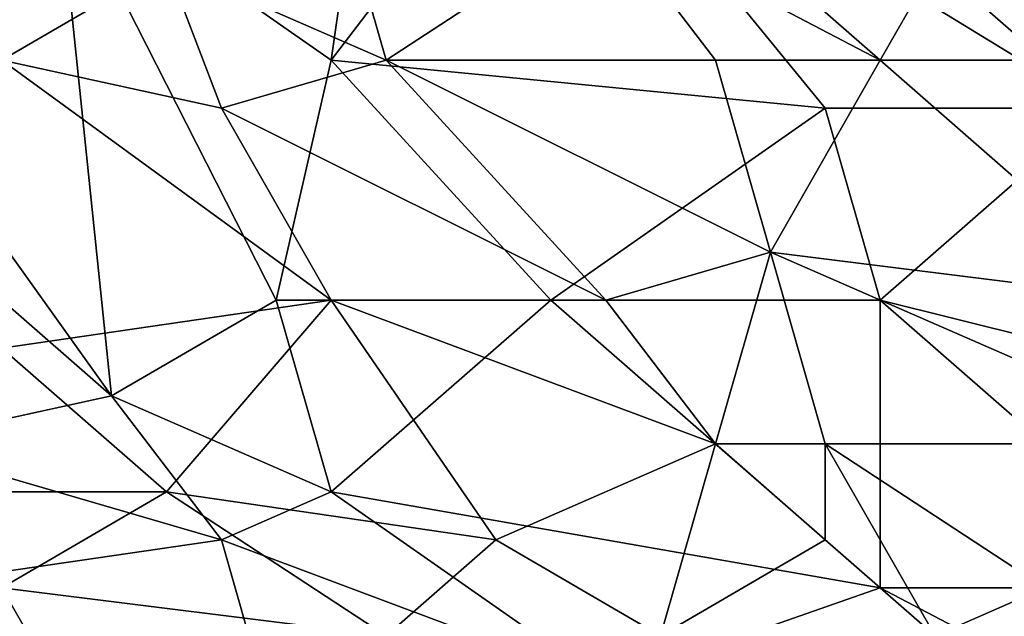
# Model space of a CAD drawing. Extents: x -161 to 11, y -10 to 160.
# Tile 362 of 499: x 0.8068 to 0.887, y -0.2634 to -0.2148. Entities that reach past the tile are written whole.
import ezdxf

# ---------------------------------------------------------------- set-up
doc = ezdxf.new("R2010")
doc.units = 0
doc.header["$MEASUREMENT"] = 0
doc.layers.get('0').update_dxf_attribs({"linetype": 'CONTINUOUS'})

msp = doc.modelspace()

# ---------------------------------------------------------------- linework, layer by layer
for points in [[(0.809824, -0.202526, 0.267027), (0.83665, -0.186901, 0.266429), (0.832179, -0.218151, 0.26666)], [(0.832179, -0.218151, 0.26666), (0.83665, -0.186901, 0.266429), (0.850063, -0.194713, 0.266222)], [(0.850063, -0.194713, 0.266222), (0.872418, -0.222057, 0.266098), (0.832179, -0.218151, 0.26666)], [(0.850063, -0.194713, 0.266222), (0.885831, -0.202526, 0.265758), (0.894773, -0.222057, 0.265804)], [(0.872418, -0.222057, 0.266098), (0.850063, -0.194713, 0.266222), (0.894773, -0.222057, 0.265804)], [(0.854534, -0.19862, 0.39873), (0.876889, -0.218151, 0.396626), (0.88136, -0.210338, 0.397157)], [(0.876889, -0.218151, 0.396626), (0.854534, -0.19862, 0.39873), (0.854534, -0.206432, 0.398077)], [(0.814295, -0.245495, 0.267073), (0.791939, -0.214245, 0.267424), (0.809824, -0.202526, 0.267027)], [(0.827708, -0.237682, 0.266871), (0.809824, -0.202526, 0.267027), (0.832179, -0.218151, 0.26666)], [(0.827708, -0.237682, 0.266871), (0.814295, -0.245495, 0.267073), (0.809824, -0.202526, 0.267027)], [(0.83665, -0.218151, 0.397102), (0.832179, -0.202526, 0.398764), (0.818766, -0.210338, 0.398038)], [(0.832179, -0.202526, 0.398764), (0.83665, -0.218151, 0.397102), (0.854534, -0.206432, 0.398077)], [(0.921599, -0.218151, 0.265395), (0.885831, -0.202526, 0.265758), (0.921599, -0.206432, 0.265331)], [(0.894773, -0.222057, 0.265804), (0.885831, -0.202526, 0.265758), (0.921599, -0.218151, 0.265395)], [(0.818766, -0.210338, 0.398038), (0.805353, -0.206432, 0.398458), (0.805353, -0.218151, 0.397108)], [(0.863476, -0.218151, 0.396861), (0.854534, -0.206432, 0.398077), (0.83665, -0.218151, 0.397102)], [(0.854534, -0.206432, 0.398077), (0.863476, -0.218151, 0.396861), (0.876889, -0.218151, 0.396626)], [(0.88136, -0.210338, 0.397157), (0.890302, -0.218151, 0.39629), (0.894773, -0.206432, 0.396933)], [(0.823237, -0.222057, 0.39664), (0.818766, -0.210338, 0.398038), (0.805353, -0.218151, 0.397108)], [(0.818766, -0.210338, 0.398038), (0.823237, -0.222057, 0.39664), (0.83665, -0.218151, 0.397102)], [(0.890302, -0.218151, 0.39629), (0.88136, -0.210338, 0.397157), (0.876889, -0.218151, 0.396626)], [(0.778526, -0.214245, 0.267656), (0.791939, -0.214245, 0.267424), (0.814295, -0.245495, 0.267073)], [(0.79641, -0.249401, 0.267274), (0.778526, -0.214245, 0.267656), (0.814295, -0.245495, 0.267073)], [(0.832179, -0.237682, 0.394618), (0.823237, -0.222057, 0.39664), (0.805353, -0.218151, 0.397108)], [(0.805353, -0.218151, 0.397108), (0.805353, -0.241588, 0.393883), (0.832179, -0.237682, 0.394618)], [(0.854534, -0.237682, 0.394704), (0.83665, -0.218151, 0.397102), (0.823237, -0.222057, 0.39664)], [(0.850063, -0.237682, 0.266567), (0.827708, -0.237682, 0.266871), (0.832179, -0.218151, 0.26666)], [(0.850063, -0.237682, 0.266567), (0.832179, -0.218151, 0.26666), (0.872418, -0.222057, 0.266098)], [(0.83665, -0.218151, 0.397102), (0.867947, -0.233776, 0.395161), (0.863476, -0.218151, 0.396861)], [(0.83665, -0.218151, 0.397102), (0.854534, -0.237682, 0.394704), (0.867947, -0.233776, 0.395161)], [(0.876889, -0.218151, 0.396626), (0.863476, -0.218151, 0.396861), (0.867947, -0.233776, 0.395161)], [(0.876889, -0.218151, 0.396626), (0.867947, -0.233776, 0.395161), (0.899244, -0.237682, 0.394417)], [(0.876889, -0.218151, 0.396626), (0.899244, -0.237682, 0.394417), (0.890302, -0.218151, 0.39629)], [(0.823237, -0.222057, 0.39664), (0.832179, -0.237682, 0.394618), (0.854534, -0.237682, 0.394704)], [(0.872418, -0.222057, 0.266098), (0.876889, -0.237682, 0.266281), (0.850063, -0.237682, 0.266567)], [(0.876889, -0.237682, 0.266281), (0.872418, -0.222057, 0.266098), (0.894773, -0.222057, 0.265804)], [(0.876889, -0.237682, 0.266281), (0.894773, -0.222057, 0.265804), (0.908186, -0.245495, 0.265887)], [(0.867947, -0.233776, 0.395161), (0.854534, -0.237682, 0.394704), (0.863476, -0.249401, 0.39324)], [(0.872418, -0.249401, 0.393276), (0.867947, -0.233776, 0.395161), (0.863476, -0.249401, 0.39324)], [(0.903715, -0.249401, 0.393229), (0.899244, -0.237682, 0.394417), (0.867947, -0.233776, 0.395161)], [(0.903715, -0.249401, 0.393229), (0.867947, -0.233776, 0.395161), (0.872418, -0.249401, 0.393276)], [(0.818766, -0.253307, 0.392223), (0.832179, -0.237682, 0.394618), (0.805353, -0.241588, 0.393883)], [(0.814295, -0.245495, 0.267073), (0.827708, -0.237682, 0.266871), (0.832179, -0.253307, 0.266814)], [(0.845592, -0.257213, 0.391908), (0.832179, -0.237682, 0.394618), (0.818766, -0.253307, 0.392223)], [(0.832179, -0.253307, 0.266814), (0.827708, -0.237682, 0.266871), (0.850063, -0.237682, 0.266567)], [(0.863476, -0.249401, 0.39324), (0.854534, -0.237682, 0.394704), (0.832179, -0.237682, 0.394618)], [(0.832179, -0.253307, 0.266814), (0.850063, -0.237682, 0.266567), (0.876889, -0.26112, 0.26635)], [(0.863476, -0.249401, 0.39324), (0.832179, -0.237682, 0.394618), (0.845592, -0.257213, 0.391908)], [(0.876889, -0.26112, 0.26635), (0.850063, -0.237682, 0.266567), (0.876889, -0.237682, 0.266281)], [(0.903715, -0.26112, 0.265969), (0.876889, -0.237682, 0.266281), (0.908186, -0.245495, 0.265887)], [(0.876889, -0.26112, 0.26635), (0.876889, -0.237682, 0.266281), (0.903715, -0.26112, 0.265969)], [(0.805353, -0.241588, 0.393883), (0.79641, -0.253307, 0.391976), (0.818766, -0.253307, 0.392223)], [(0.79641, -0.249401, 0.267274), (0.814295, -0.245495, 0.267073), (0.823237, -0.257213, 0.266873)], [(0.823237, -0.257213, 0.266873), (0.814295, -0.245495, 0.267073), (0.832179, -0.253307, 0.266814)], [(0.823237, -0.257213, 0.266873), (0.79641, -0.26112, 0.267054), (0.79641, -0.249401, 0.267274)], [(0.859005, -0.265026, 0.390868), (0.863476, -0.249401, 0.39324), (0.845592, -0.257213, 0.391908)], [(0.863476, -0.249401, 0.39324), (0.859005, -0.265026, 0.390868), (0.872418, -0.257213, 0.392233)], [(0.863476, -0.249401, 0.39324), (0.872418, -0.257213, 0.392233), (0.872418, -0.249401, 0.393276)], [(0.890302, -0.26112, 0.391822), (0.903715, -0.249401, 0.393229), (0.872418, -0.249401, 0.393276)], [(0.872418, -0.249401, 0.393276), (0.88136, -0.265026, 0.39116), (0.890302, -0.26112, 0.391822)], [(0.88136, -0.265026, 0.39116), (0.872418, -0.249401, 0.393276), (0.872418, -0.257213, 0.392233)], [(0.805353, -0.26112, 0.390818), (0.818766, -0.253307, 0.392223), (0.79641, -0.253307, 0.391976)], [(0.83665, -0.265026, 0.390552), (0.818766, -0.253307, 0.392223), (0.805353, -0.26112, 0.390818)], [(0.818766, -0.253307, 0.392223), (0.83665, -0.265026, 0.390552), (0.845592, -0.257213, 0.391908)], [(0.823237, -0.257213, 0.266873), (0.832179, -0.253307, 0.266814), (0.854534, -0.268932, 0.266399)], [(0.876889, -0.26112, 0.26635), (0.854534, -0.268932, 0.266399), (0.832179, -0.253307, 0.266814)], [(0.823237, -0.257213, 0.266873), (0.827708, -0.272838, 0.266464), (0.79641, -0.26112, 0.267054)], [(0.854534, -0.268932, 0.266399), (0.827708, -0.272838, 0.266464), (0.823237, -0.257213, 0.266873)], [(0.83665, -0.265026, 0.390552), (0.859005, -0.265026, 0.390868), (0.845592, -0.257213, 0.391908)], [(0.88136, -0.265026, 0.39116), (0.872418, -0.257213, 0.392233), (0.859005, -0.265026, 0.390868)], [(0.827708, -0.272838, 0.266464), (0.791939, -0.280651, 0.266374), (0.79641, -0.26112, 0.267054)], [(0.814295, -0.276745, 0.38826), (0.805353, -0.26112, 0.390818), (0.79641, -0.276745, 0.387993)], [(0.83665, -0.265026, 0.390552), (0.805353, -0.26112, 0.390818), (0.814295, -0.276745, 0.38826)], [(0.876889, -0.26112, 0.26635), (0.899244, -0.272838, 0.26593), (0.854534, -0.268932, 0.266399)], [(0.899244, -0.272838, 0.26593), (0.876889, -0.26112, 0.26635), (0.903715, -0.26112, 0.265969)], [(0.903715, -0.272838, 0.390166), (0.890302, -0.26112, 0.391822), (0.88136, -0.265026, 0.39116)]]:
    msp.add_3dface(points)

doc.saveas('drawing.dxf')
